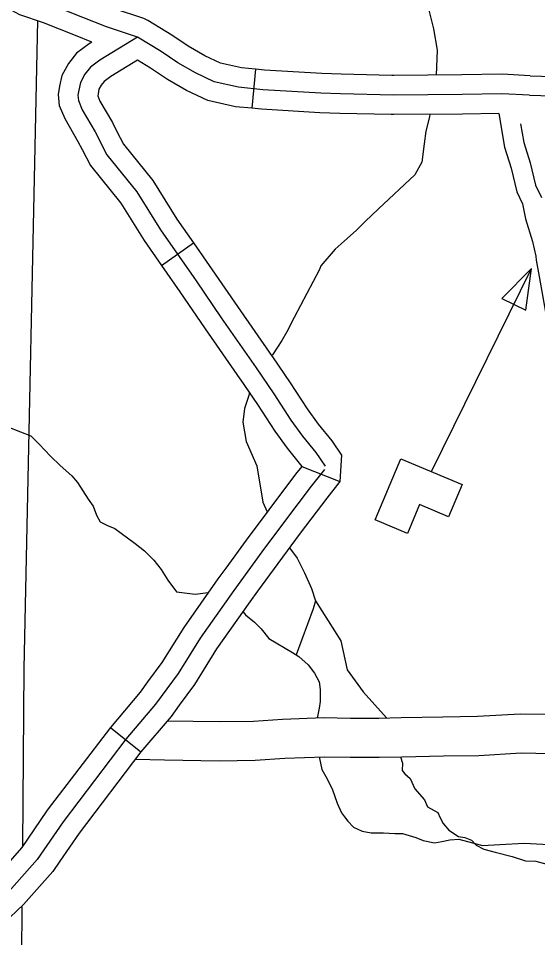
# Model space of a CAD drawing. Extents: x 61396 to 64680, y 55472 to 57605.
# Drawn here: x 61964 to 62026.1, y 55932.3 to 56042.2 of the extents above; entities that cross this region are included whole.
import ezdxf

# ---------------------------------------------------------------- set-up
doc = ezdxf.new("R2010")
doc.units = 0
for name, color, linetype in [('35', 7, 'Continuous'), ('4', 7, 'Continuous'), ('45', 7, 'Continuous'), ('46', 7, 'Continuous'), ('58', 7, 'Continuous')]:
    doc.layers.add(name, color=color, linetype=linetype)

msp = doc.modelspace()

# ---------------------------------------------------------------- linework, layer by layer
at = {"layer": '35'}
for points in [[(62012.52, 56050.62), (62012.54, 56050.56), (62012.77, 56048.22), (62012.68, 56046.11), (62013.01, 56043.49), (62013.65, 56040.93), (62014.07, 56038.37), (62013.95, 56035.41)], [(62013.22, 56030.74), (62013.16, 56030.4), (62012.74, 56028.7), (62012.53, 56027.21), (62012.26, 56025.01), (62011.4, 56023.47), (62007.07, 56019.41), (62005.46, 56017.89), (62004.46, 56016.88), (62003.33, 56015.87), (62001.9, 56014.6), (62000.2, 56012.6), (62000.03, 56012.16), (61997.01, 56006.41), (61996.12, 56004.72), (61995.53, 56003.67), (61994.99, 56002.87), (61994.42, 56001.97), (61994.37, 56001.91)], [(61991.64, 55997.5), (61991.56, 55997.08), (61991.08, 55995.55), (61990.85, 55993.91), (61991.26, 55991.61), (61992.54, 55988.7), (61993.27, 55984.36), (61993.77, 55983.18)], [(61961.21, 55993.97), (61964.29, 55992.75), (61965.52, 55992.29), (61966.53, 55991.29), (61967.89, 55989.85), (61969.02, 55988.73), (61970.43, 55987.49), (61971.11, 55986.69), (61972.37, 55984.69), (61972.96, 55983.87), (61973.36, 55982.78), (61973.83, 55982.01), (61974.69, 55981.57), (61975.57, 55981.19), (61977.98, 55979.41), (61979.1, 55978.51), (61980.23, 55977.41), (61981.11, 55976.28), (61981.9, 55975.02), (61982.92, 55973.64), (61985.16, 55973.36), (61986.71, 55973.53)], [(61996.43, 55978.9), (61997.35, 55977.64), (61998.23, 55975.88)], [(61998.23, 55975.88), (61999.05, 55974.02), (61999.55, 55972.53), (61999.27, 55971.6), (61997.23, 55966.1)], [(61999.55, 55972.53), (62002.58, 55967.77), (62003.34, 55964.31), (62005.25, 55961.68), (62008.02, 55958.57)], [(61990.87, 55971.28), (61991.17, 55970.89), (61992.27, 55969.98), (61993.07, 55969.22), (61993.95, 55968.06), (61996.79, 55966.39), (61997.56, 55965.88), (61998.65, 55964.91), (61999.44, 55963.9), (61999.97, 55962.88), (62000.12, 55961.95), (62000.11, 55960.5), (62000, 55959.72), (61999.78, 55958.7), (61999.73, 55958.52)], [(61999.97, 55953.89), (62000.29, 55952.38), (62000.79, 55951.55), (62001.55, 55950.07), (62002.14, 55948.36), (62002.67, 55947.22), (62003, 55946.72), (62003.42, 55946.2), (62004.07, 55945.5)], [(62009.7, 55953.88), (62009.95, 55953.13), (62009.91, 55952.25), (62010.22, 55951.86), (62010.86, 55951.3), (62011.42, 55950.06), (62012.57, 55948.75), (62012.93, 55947.92), (62014.16, 55947.24), (62014.44, 55946.6), (62014.8, 55945.93), (62015.48, 55945.13), (62016.63, 55944.37), (62017.39, 55944.26), (62018.18, 55943.94), (62018.74, 55943.34), (62019.66, 55942.86), (62021.01, 55942.5), (62023.04, 55941.99), (62024.63, 55941.47), (62025.86, 55941.43), (62027.77, 55940.92)], [(62004.07, 55945.5), (62005.12, 55945), (62006.19, 55944.79), (62007.66, 55944.8), (62009.01, 55944.75), (62009.95, 55944.72), (62011.53, 55944.27), (62012.39, 55943.89), (62013.75, 55943.62), (62014.65, 55943.77), (62015.61, 55943.99), (62016.68, 55944.05), (62019.49, 55943.3), (62021.58, 55943.43), (62024.46, 55943.58), (62026.72, 55943.46), (62029.23, 55943.23), (62031.04, 55943.32), (62032.17, 55943.39), (62033.56, 55943.12), (62035.04, 55941.88)]]:
    msp.add_lwpolyline(points, dxfattribs=at)
at = {"layer": '4'}
for points in [[(61966.34, 56041.94), (61964.68, 55964.44), (61964.52, 55943.25)], [(61964.47, 55935.98), (61964.12, 55889.4), (61963.53, 55847.01)]]:
    msp.add_lwpolyline(points, dxfattribs=at)
at = {"layer": '45'}
for p, q in [((61992.37, 56036.11), (61991.92, 56031.44)), ((61981.13, 56012.66), (61984.98, 56015.34)), ((61997.91, 55988.63), (62002.45, 55986.81)), ((61975.03, 55957.42), (61978.69, 55954.48))]:
    msp.add_line(p, q, dxfattribs=at)
for points in [[(61978.29, 56039.95), (61974.59, 56041.17), (61971.73, 56042.31), (61967.84, 56043.84), (61965.14, 56044.76), (61962.28, 56046.29), (61957.98, 56049.56), (61953.7, 56055), (61949.59, 56060.42), (61945.69, 56066.09), (61939.06, 56075.06), (61933.4, 56082.64), (61929.51, 56087.36), (61928.02, 56088.68), (61926.25, 56090.25), (61923.59, 56092.08), (61919.26, 56094.96)], [(61979.02, 56042.18), (61975.4, 56043.37), (61972.6, 56044.49), (61968.65, 56046.04), (61966.08, 56046.92), (61964.04, 56048.01)], [(61972.83, 56039.35), (61970.87, 56040.13), (61967.03, 56041.64), (61964.2, 56042.61), (61961.84, 56043.87)], [(61992.37, 56036.11), (61990.72, 56036.27), (61988.2, 56036.82), (61986.31, 56037.73), (61984.32, 56038.86), (61982.37, 56040.19), (61979.52, 56041.95), (61979.02, 56042.18)], [(61978.29, 56039.95), (61973.79, 56037.19), (61972.64, 56036.34), (61971.99, 56035.5), (61971.45, 56034.54), (61971.26, 56033.62), (61971.14, 56033.01), (61971.22, 56032.36), (61971.68, 56031.25), (61973.21, 56028.61), (61974.63, 56025.89), (61978.18, 56021.45), (61981.03, 56016.91), (61985.28, 56010.81), (61988.28, 56006.4), (61992.46, 56000.4), (61994.58, 55997.31), (61996.61, 55994.17), (61998, 55992.24), (61999.6, 55990.27), (62000.7, 55988.65)], [(62025.12, 56032.99), (62021.82, 56033.17), (62017.07, 56033.09), (62008.87, 56033.02), (62002.53, 56033.17), (62000.18, 56033.24), (61993.27, 56033.66), (61990.35, 56033.95), (61987.43, 56034.59), (61985.22, 56035.66), (61983.09, 56036.87), (61981.09, 56038.22), (61978.29, 56039.95)], [(61972.83, 56039.35), (61972.48, 56039.13), (61970.99, 56038.04), (61970.03, 56036.8), (61969.23, 56035.38), (61968.96, 56034.08), (61968.78, 56033.09), (61968.93, 56031.76), (61969.58, 56030.21), (61971.16, 56027.48), (61971.67, 56026.5)], [(61978.29, 56037.2), (61975.1, 56035.24), (61974.29, 56034.65), (61973.95, 56034.21), (61973.67, 56033.71), (61973.56, 56033.17), (61973.52, 56032.94), (61973.79, 56032.29), (61975.27, 56029.74), (61975.82, 56028.67)], [(61991.92, 56031.44), (61989.99, 56031.63), (61986.66, 56032.36), (61984.13, 56033.58), (61981.85, 56034.88), (61979.82, 56036.25), (61978.29, 56037.2)], [(62008.68, 56035.37), (62002.6, 56035.51), (62000.29, 56035.58), (61993.46, 56036), (61992.37, 56036.11)], [(62025.18, 56035.33), (62021.86, 56035.51), (62017.04, 56035.44), (62008.89, 56035.37), (62008.68, 56035.37)], [(62025.18, 56035.33), (62026.55, 56035.3), (62028.03, 56035.23), (62029.11, 56035.16), (62030.37, 56034.94), (62032.38, 56034.56), (62034.57, 56033.81), (62038.18, 56032.26), (62040.27, 56031.08), (62041.91, 56029.86)], [(62025.12, 56032.99), (62026.46, 56032.95), (62027.9, 56032.89), (62028.83, 56032.83), (62029.95, 56032.63), (62031.77, 56032.29), (62033.73, 56031.62), (62037.14, 56030.16), (62038.99, 56029.11), (62042.45, 56026.53)], [(62008.57, 56030.69), (62002.47, 56030.82), (62000.08, 56030.89), (61993.09, 56031.33), (61991.92, 56031.44)], [(62021.45, 56030.82), (62017.09, 56030.75), (62008.86, 56030.68), (62008.57, 56030.69)], [(62021.45, 56030.82), (62022.14, 56026.79), (62022.92, 56024.29), (62023.6, 56021.45), (62024.28, 56020.02), (62024.63, 56018.21), (62025.47, 56015.5), (62025.86, 56013.76), (62025.93, 56013.3)], [(62024.03, 56029.59), (62024.42, 56027.35), (62025.19, 56024.92), (62025.82, 56022.23), (62026.53, 56020.76)], [(61975.82, 56028.67), (61976.6, 56027.17), (61980.09, 56022.8), (61982.98, 56018.2), (61984.98, 56015.34)], [(61971.67, 56026.5), (61972.65, 56024.6), (61976.27, 56020.09), (61979.07, 56015.62), (61981.13, 56012.66)], [(61984.98, 56015.34), (61987.21, 56012.14), (61990.21, 56007.73), (61994.36, 56001.77)], [(61981.13, 56012.66), (61983.35, 56009.48), (61986.35, 56005.08), (61990.52, 55999.09)], [(62025.93, 56013.3), (62026.26, 56011.32), (62027.15, 56006.4), (62028.56, 56001.24), (62029.73, 55997.54), (62029.75, 55997.38)], [(61994.36, 56001.77), (61994.39, 56001.73), (61996.53, 55998.61), (61998.54, 55995.49), (61999.86, 55993.66), (62001.49, 55991.66), (62002.64, 55989.96)], [(61990.52, 55999.09), (61990.53, 55999.07), (61992.63, 55996.01), (61994.67, 55992.85), (61996.14, 55990.81), (61997.91, 55988.63)], [(62002.64, 55989.96), (62002.45, 55986.81), (62000.88, 55984.83), (61997.72, 55980.63), (61995.04, 55977.02), (61992.6, 55973.69)], [(62000.62, 55988.27), (61999.03, 55986.26), (61995.84, 55982.03), (61993.15, 55978.41), (61989.77, 55973.8), (61985.76, 55968.09), (61983.13, 55963.86), (61980.43, 55960.18), (61976.9, 55956)], [(61997.91, 55988.63), (61997.17, 55987.7), (61993.96, 55983.44), (61991.26, 55979.8), (61988.82, 55976.46)], [(61988.82, 55976.46), (61987.87, 55975.16), (61983.81, 55969.38), (61981.18, 55965.17), (61979.49, 55962.86)], [(61992.6, 55973.69), (61991.68, 55972.43), (61987.72, 55966.79), (61985.07, 55962.54), (61983.27, 55960.09)], [(61979.49, 55962.86), (61978.59, 55961.63), (61975.03, 55957.42)], [(61983.27, 55960.09), (61982.28, 55958.73), (61978.69, 55954.48)], [(61975.03, 55957.42), (61967.49, 55947.51), (61965.13, 55944.07)], [(61976.9, 55956), (61969.39, 55946.13), (61966.3, 55941.63), (61962.95, 55937.85), (61960.79, 55935.77), (61959.99, 55935.27), (61959.06, 55934.92), (61958.1, 55934.77), (61956.67, 55934.77), (61948.47, 55935.35), (61943.69, 55935.31), (61938.22, 55935.19), (61932.09, 55935), (61923.58, 55935.19), (61916.49, 55935.43), (61915.57, 55935.41)], [(61978.69, 55954.48), (61971.29, 55944.76), (61969, 55941.42)], [(61965.13, 55944.07), (61964.45, 55943.07), (61961.26, 55939.48), (61959.35, 55937.63), (61958.95, 55937.39), (61958.46, 55937.2), (61957.91, 55937.11), (61956.75, 55937.11), (61954.08, 55937.3)], [(61969, 55941.42), (61968.15, 55940.18), (61964.64, 55936.23), (61962.24, 55933.91), (61961.02, 55933.16), (61959.66, 55932.65), (61958.28, 55932.43), (61956.59, 55932.43), (61953.76, 55932.63)]]:
    msp.add_lwpolyline(points, dxfattribs=at)
at = {"layer": '46'}
for points in [[(61981.84, 55958.22), (61988.03, 55958.12), (61992.12, 55958.17), (61995.62, 55958.42), (62000.54, 55958.58), (62003.74, 55958.53), (62007.11, 55958.53), (62009.78, 55958.58), (62014.76, 55958.69), (62018.91, 55958.74), (62024.01, 55959.05), (62027.75, 55959)], [(61978.03, 55953.62), (61981.51, 55953.53), (61988.02, 55953.43), (61992.32, 55953.48), (61995.87, 55953.74), (62000.58, 55953.89), (62003.7, 55953.84), (62007.16, 55953.84), (62009.88, 55953.9), (62014.84, 55954), (62019.08, 55954.05), (62024.12, 55954.36), (62027.64, 55954.31)]]:
    msp.add_lwpolyline(points, dxfattribs=at)
at = {"layer": '58'}
msp.add_lwpolyline([(62013.42, 55988), (62025.36, 56012.28)], dxfattribs=at)
for points in [[(62021.82, 56008.69), (62024.68, 56007.29), (62025.36, 56012.28)], [(62009.76, 55989.54), (62017.08, 55986.46), (62015.45, 55982.6), (62011.99, 55984.06), (62010.53, 55980.6), (62006.68, 55982.22)]]:
    msp.add_lwpolyline(points, close=True, dxfattribs=at)

doc.saveas('drawing.dxf')
